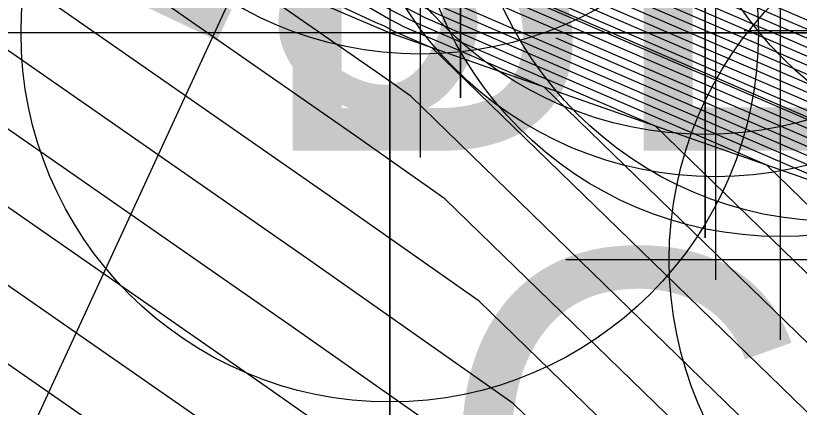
# Model space of a CAD drawing. Extents: x 2531902 to 2533249, y 715219 to 716099.
# Drawn here: x 2532883.448 to 2532888.43, y 715642.746 to 715645.233 of the extents above; entities that cross this region are included whole.
import ezdxf

# ---------------------------------------------------------------- set-up
doc = ezdxf.new("R2010")
doc.units = 0
for name, color, linetype in [('DTM Contours Major', 7, 'Continuous'), ('DTM Contours Major Text', 7, 'Continuous'), ('DTM Contours Minor', 7, 'Continuous'), ('Exist DTM Breakline Cogo Point CELL', 7, 'Continuous'), ('Exist DTM Breakline Underwater', 7, 'Continuous'), ('Exist DTM Breakline Underwater Cogo Point CELL', 7, 'Continuous'), ('Exist DTM Regular Point Underwater Cogo Number', 7, 'Continuous'), ('Exist Hydro Stream or Body of Water', 7, 'Continuous'), ('Exist Roads Soil Cogo Comment', 7, 'Continuous'), ('Exist Structure Major Bridge WW Cogo Point CELL', 7, 'Continuous'), ('Exist Structure Major Deck Tunnel Box Culvert', 7, 'Continuous')]:
    doc.layers.add(name, color=color, linetype=linetype)

msp = doc.modelspace()

# ---------------------------------------------------------------- linework, layer by layer
at = {"layer": 'DTM Contours Major'}
for points in [[(2532935.3176, 715616.3172), (2532930.0827, 715618.0274), (2532927.6375, 715618.8723), (2532926.2537, 715619.6241), (2532908.7337, 715630.0977), (2532908.1474, 715630.4481), (2532906.8964, 715631.0438), (2532905.3404, 715631.9663), (2532903.2594, 715633.2486), (2532888.565, 715641.3132), (2532886.3941, 715643.4201), (2532885.4621, 715644.0742), (2532880.9335, 715647.2216), (2532872.345, 715651.2133), (2532867.394, 715653.5144), (2532866.4281, 715654.0874), (2532865.9364, 715654.2202), (2532865.4424, 715654.3991), (2532863.359, 715656.7809), (2532859.1896, 715655.3276), (2532846.8051, 715653.72)], [(2532855.566, 715634.305), (2532855.1579, 715634.4394), (2532837.1798, 715635.5591), (2532830.4477, 715637.3638), (2532826.6697, 715640.9272), (2532836.5144, 715650.6335), (2532837.1349, 715650.8096), (2532837.4883, 715650.9861), (2532840.3745, 715651.4638), (2532863.0592, 715654.4084), (2532864.6954, 715654.9787), (2532865.5129, 715654.044), (2532865.7068, 715653.9738), (2532865.8998, 715653.9217), (2532866.2788, 715653.6969), (2532868.2217, 715652.7938), (2532871.5921, 715651.2274), (2532884.7681, 715642.07), (2532887.2259, 715640.3451)], [(2532870.7414, 715652.9668), (2532882.7923, 715647.3658), (2532882.8535, 715647.3363), (2532883.2247, 715647.157), (2532883.4254, 715647.06), (2532883.4555, 715647.0455), (2532884.9098, 715646.436), (2532885.8909, 715645.867), (2532886.5042, 715645.5533), (2532886.6564, 715645.4755), (2532889.601, 715644.2076), (2532889.7122, 715644.2374), (2532889.9538, 715644.3021), (2532891.4199, 715644.1575), (2532891.6837, 715644.5162), (2532892.095, 715644.0908), (2532892.2403, 715644.0032), (2532892.4486, 715643.8775), (2532895.3276, 715642.1035), (2532902.2463, 715638.0014), (2532907.1023, 715635.1222)], [(2532871.8617, 715652.7835), (2532881.4224, 715648.3399), (2532881.6583, 715648.2259), (2532883.0904, 715647.5343), (2532883.8645, 715647.1604), (2532883.9804, 715647.1044), (2532885.137, 715646.6197), (2532885.9173, 715646.1672), (2532886.405, 715645.9177), (2532886.9918, 715645.6175), (2532889.3382, 715644.6072), (2532889.7672, 715644.7222), (2532889.9595, 715644.7738), (2532891.1273, 715644.6586), (2532892.1446, 715646.0421), (2532892.535, 715645.6384), (2532892.643, 715645.6973), (2532893.2987, 715645.4196), (2532895.0805, 715646.5558), (2532895.4249, 715646.1911), (2532902.3773, 715642.7951), (2532908.3769, 715637.476), (2532914.6282, 715634.3631)], [(2532884.4035, 715645.9447), (2532885.2535, 715645.5497), (2532885.6026, 715645.4033), (2532885.8382, 715645.2668), (2532885.9854, 715645.1914), (2532886.6919, 715644.8872), (2532887.5132, 715644.5336), (2532889.3839, 715642.718), (2532895.3664, 715639.4347), (2532902.0028, 715635.3454), (2532906.965, 715632.4033), (2532910.9547, 715630.5036), (2532912.8245, 715629.3859), (2532923.7332, 715622.8646), (2532928.329, 715620.3677), (2532936.4501, 715617.5614), (2532951.2527, 715612.7256), (2532953.9613, 715611.8408), (2532954.1598, 715611.7759), (2532955.2448, 715611.4215), (2532967.3287, 715606.7074), (2532973.9831, 715602.802)], [(2532886.8816, 715645.0921), (2532888.5108, 715644.3905), (2532889.8639, 715643.8079), (2532889.948, 715643.8305), (2532890.4588, 715643.7801), (2532890.5432, 715643.7292), (2532892.0763, 715642.7844), (2532898.6652, 715638.7244), (2532907.0337, 715633.7627), (2532913.7621, 715630.559), (2532916.9153, 715628.6741), (2532921.2126, 715626.1051), (2532929.0205, 715621.8631), (2532942.8176, 715617.0954), (2532948.6489, 715615.1904), (2532952.9372, 715613.7895), (2532953.2515, 715613.6868), (2532953.679, 715613.5471), (2532972.7197, 715606.1192), (2532976.9009, 715603.6653), (2532977.2946, 715603.4342)]]:
    msp.add_lwpolyline(points, dxfattribs=at)
at = {"layer": 'DTM Contours Minor'}
for points in [[(2532880.7022, 715648.9377), (2532882.9829, 715647.8361), (2532884.2158, 715647.2406), (2532884.4003, 715647.1515), (2532885.3187, 715646.7666), (2532885.9384, 715646.4073), (2532886.3257, 715646.2092), (2532887.2602, 715645.7311), (2532889.128, 715644.9269), (2532889.8111, 715645.1101), (2532889.9641, 715645.1511), (2532890.8933, 715645.0594), (2532892.0595, 715646.6455), (2532893.8034, 715646.8518), (2532893.8738, 715646.822), (2532894.4137, 715647.1663), (2532897.8211, 715649.4654), (2532898.384, 715650.5842), (2532904.9019, 715663.6936), (2532908.9918, 715674.5489), (2532913.9624, 715685.9418)], [(2532827.0676, 715654.7273), (2532846.647, 715657.3953), (2532848.7567, 715657.6691), (2532849.1287, 715657.7174), (2532859.8845, 715661.4664), (2532865.2589, 715655.3223), (2532866.5333, 715654.8608), (2532867.8018, 715654.5183), (2532870.2935, 715653.04), (2532883.0656, 715647.1039), (2532883.3318, 715646.9802), (2532884.8537, 715646.3424), (2532885.8803, 715645.747), (2532886.5222, 715645.4187), (2532889.6021, 715644.0925), (2532889.7062, 715644.0477), (2532889.9515, 715644.1135), (2532891.4405, 715643.9665), (2532891.6864, 715643.8181), (2532896.1558, 715641.0642), (2532896.6626, 715640.7519), (2532907.0749, 715634.5784)], [(2532827.5946, 715654.5187), (2532846.0535, 715657.034), (2532848.0425, 715657.2922), (2532849.9027, 715657.5336), (2532860.1518, 715661.106), (2532865.2731, 715655.2513), (2532866.4874, 715654.8115), (2532867.6961, 715654.4852), (2532870.0705, 715653.0765), (2532882.2409, 715647.42), (2532883.572, 715646.8014), (2532884.9473, 715646.225), (2532885.8751, 715645.6869), (2532886.4551, 715645.3903), (2532889.2383, 715644.1919), (2532889.7587, 715643.9678), (2532889.9503, 715644.0191), (2532891.1133, 715643.9044), (2532891.3054, 715643.7885), (2532894.796, 715641.6376), (2532897.3301, 715640.076), (2532907.0611, 715634.3065)], [(2532828.1216, 715654.31), (2532845.4601, 715656.6726), (2532847.3283, 715656.9152), (2532850.6766, 715657.3498), (2532860.419, 715660.7456), (2532865.2872, 715655.1803), (2532866.4414, 715654.7622), (2532867.5905, 715654.452), (2532869.8475, 715653.113), (2532881.4163, 715647.7361), (2532883.8122, 715646.6226), (2532885.0409, 715646.1076), (2532885.8698, 715645.6269), (2532886.388, 715645.3619), (2532888.8745, 715644.2912), (2532889.8113, 715643.8878), (2532889.9492, 715643.9248), (2532890.786, 715643.8422), (2532890.9243, 715643.7588), (2532893.4362, 715642.211), (2532897.9977, 715639.4002), (2532907.0474, 715634.0346)], [(2532829.1756, 715653.8927), (2532844.2731, 715655.95), (2532845.9, 715656.1612), (2532852.2244, 715656.9821), (2532860.9536, 715660.0247), (2532865.3154, 715655.0382), (2532866.3496, 715654.6637), (2532867.3791, 715654.3857), (2532869.4014, 715653.186), (2532879.767, 715648.3683), (2532884.2927, 715646.2649), (2532885.2282, 715645.8729), (2532885.8593, 715645.5069), (2532886.2538, 715645.3051), (2532888.147, 715644.4899), (2532889.9164, 715643.728), (2532889.9469, 715643.7361), (2532890.1316, 715643.7179), (2532890.1621, 715643.6995), (2532890.7165, 715643.3579), (2532899.3327, 715638.0486), (2532907.0199, 715633.4908)], [(2532829.7026, 715653.6841), (2532843.6797, 715655.5887), (2532845.1858, 715655.7842), (2532852.9983, 715656.7983), (2532861.2208, 715659.6643), (2532865.3295, 715654.9672), (2532866.3037, 715654.6144), (2532867.2735, 715654.3526), (2532869.1783, 715653.2225), (2532878.9423, 715648.6845), (2532884.5329, 715646.0861), (2532885.3218, 715645.7555), (2532885.854, 715645.4468), (2532886.1867, 715645.2767), (2532887.7832, 715644.5892), (2532889.639, 715643.7901), (2532889.8752, 715643.5609), (2532890.6305, 715643.1464), (2532900.0002, 715637.3728), (2532907.0062, 715633.219)], [(2532830.2296, 715653.4754), (2532843.0862, 715655.2273), (2532844.4716, 715655.4072), (2532853.7722, 715656.6144), (2532861.4881, 715659.3039), (2532865.3436, 715654.8962), (2532866.2578, 715654.5651), (2532867.1678, 715654.3194), (2532868.9553, 715653.259), (2532878.1176, 715649.0006), (2532884.7731, 715645.9073), (2532885.4154, 715645.6381), (2532885.8487, 715645.3868), (2532886.1196, 715645.2483), (2532887.4195, 715644.6885), (2532888.9304, 715644.038), (2532889.7114, 715643.2799), (2532892.2091, 715641.9091), (2532900.6677, 715636.697)], [(2532842.4928, 715654.866), (2532843.7574, 715655.0302), (2532854.5461, 715656.4306), (2532861.7554, 715658.9434), (2532865.3577, 715654.8252), (2532866.2119, 715654.5158), (2532867.0621, 715654.2863), (2532868.7323, 715653.2955), (2532877.293, 715649.3167), (2532885.0133, 715645.7285), (2532885.509, 715645.5207), (2532885.8434, 715645.3268), (2532886.0525, 715645.2199), (2532887.0557, 715644.7879), (2532888.2218, 715644.2858), (2532889.5476, 715642.999), (2532893.7878, 715640.6719), (2532901.3353, 715636.0212)], [(2532842.329, 715654.2762), (2532856.094, 715656.0629), (2532862.2899, 715658.2226), (2532865.3859, 715654.6832), (2532866.12, 715654.4173), (2532866.8508, 715654.22), (2532868.2862, 715653.3684), (2532875.6437, 715649.9489), (2532885.4937, 715645.3708), (2532885.6963, 715645.286), (2532885.8329, 715645.2067), (2532885.9183, 715645.163), (2532886.3281, 715644.9866), (2532886.8046, 715644.7814), (2532889.2201, 715642.4371), (2532896.945, 715638.1975), (2532902.6703, 715634.6696)], [(2532841.6148, 715653.8992), (2532856.8679, 715655.8791), (2532862.5572, 715657.8621), (2532865.4, 715654.6122), (2532866.0741, 715654.368), (2532866.7451, 715654.1869), (2532868.0631, 715653.4049), (2532874.819, 715650.265), (2532885.734, 715645.192), (2532885.7899, 715645.1686), (2532885.8276, 715645.1467), (2532885.8512, 715645.1346), (2532885.9644, 715645.0859), (2532886.0959, 715645.0293), (2532889.0563, 715642.1561), (2532898.5236, 715636.9603), (2532903.3378, 715633.9938)], [(2532900.1022, 715635.723), (2532888.8925, 715641.8751), (2532885.9599, 715644.7214), (2532885.7397, 715644.8759), (2532884.6701, 715645.6193), (2532873.9944, 715650.5811), (2532867.8401, 715653.4414), (2532866.6394, 715654.1537), (2532866.0282, 715654.3187), (2532865.4142, 715654.5411), (2532862.8245, 715657.5017), (2532857.6418, 715655.6952), (2532840.9006, 715653.5222), (2532840.1189, 715653.4207), (2532832.8646, 715652.4322), (2532831.7418, 715652.0044), (2532814.2926, 715645.3547), (2532813.4666, 715645.1717), (2532813.4517, 715645.1675), (2532803.3183, 715642.3147), (2532803.0056, 715642.2526), (2532802.2378, 715642.0316), (2532782.0867, 715634.737)], [(2532901.6808, 715634.4858), (2532888.7287, 715641.5942), (2532886.177, 715644.0708), (2532885.6009, 715644.475), (2532882.8018, 715646.4205), (2532873.1697, 715650.8972), (2532867.617, 715653.4779), (2532866.5338, 715654.1206), (2532865.9823, 715654.2695), (2532865.4283, 715654.4701), (2532863.0917, 715657.1413), (2532858.4157, 715655.5114), (2532840.1864, 715653.1452), (2532839.5255, 715653.0594), (2532833.3916, 715652.2236), (2532832.4422, 715651.8618), (2532815.4117, 715645.3716), (2532814.8004, 715642.7346), (2532809.5683, 715640.2335), (2532811.2221, 715636.8574)], [(2532904.8381, 715632.0114), (2532888.4012, 715641.0323), (2532886.6112, 715642.7695), (2532885.3233, 715643.6734), (2532879.0652, 715648.0228), (2532871.5204, 715651.5294), (2532867.171, 715653.5509), (2532866.3224, 715654.0543), (2532865.8904, 715654.1709), (2532865.4565, 715654.3281), (2532863.6263, 715656.4204), (2532859.9635, 715655.1437), (2532838.7581, 715652.3912), (2532838.3386, 715652.3367), (2532834.4455, 715651.8063), (2532833.8431, 715651.5766), (2532823.0343, 715647.4576), (2532821.5554, 715641.0775), (2532819.036, 715638.5935), (2532825.049, 715632.9221)], [(2532906.4167, 715630.7742), (2532888.2374, 715640.7513), (2532886.8283, 715642.1189), (2532885.1845, 715643.2725), (2532877.1969, 715648.8239), (2532870.6957, 715651.8455), (2532866.9479, 715653.5874), (2532866.2168, 715654.0212), (2532865.8445, 715654.1217), (2532865.4706, 715654.2571), (2532863.8935, 715656.06), (2532860.7374, 715654.9599), (2532838.0439, 715652.0142), (2532837.7451, 715651.9754), (2532834.9725, 715651.5976), (2532834.5435, 715651.4341), (2532826.8456, 715648.5005), (2532825.7924, 715643.9567), (2532820.9444, 715639.1769), (2532826.3987, 715634.0325)], [(2532902.833, 715632.3701), (2532888.0736, 715640.4704), (2532887.0454, 715641.4683), (2532885.0457, 715642.8717), (2532875.3287, 715649.6251), (2532869.8711, 715652.1616), (2532866.7249, 715653.6239), (2532866.1111, 715653.988), (2532865.7986, 715654.0724), (2532865.4847, 715654.1861), (2532864.1608, 715655.6996), (2532861.5113, 715654.7761), (2532837.3297, 715651.6372), (2532837.1517, 715651.6141), (2532835.4995, 715651.389), (2532835.2439, 715651.2915), (2532830.6568, 715649.5435), (2532830.0293, 715646.8359), (2532822.8529, 715639.7603), (2532827.7484, 715635.1429)], [(2532884.9069, 715642.4709), (2532873.4604, 715650.4262), (2532869.0464, 715652.4777), (2532866.5018, 715653.6604), (2532866.0054, 715653.9549), (2532865.7527, 715654.0231), (2532865.4988, 715654.1151), (2532864.4281, 715655.3391), (2532862.2852, 715654.5922), (2532836.6155, 715651.2602), (2532836.5582, 715651.2527), (2532836.0265, 715651.1803), (2532835.9443, 715651.1489), (2532834.4681, 715650.5864), (2532834.2662, 715649.7151), (2532824.7613, 715640.3438), (2532829.098, 715636.2534)], [(2532870.5173, 715653.0034), (2532883.0663, 715647.171), (2532883.0925, 715647.1583), (2532883.2516, 715647.0815), (2532883.3376, 715647.0399), (2532883.3505, 715647.0337), (2532884.8644, 715646.3993), (2532885.8856, 715645.807), (2532886.5241, 715645.4804), (2532886.5893, 715645.4471), (2532889.6536, 715644.1276), (2532889.7013, 715644.1404), (2532889.9526, 715644.2078), (2532891.4784, 715644.0572), (2532891.5915, 715644.211), (2532891.7678, 715644.0287), (2532891.9782, 715643.9017), (2532892.0675, 715643.8478), (2532895.9951, 715641.4277), (2532898.9602, 715639.6696), (2532907.0886, 715634.8503)], [(2532870.9654, 715652.9301), (2532882.5183, 715647.5606), (2532882.6144, 715647.5142), (2532883.1979, 715647.2324), (2532883.5133, 715647.0801), (2532883.5605, 715647.0573), (2532884.9552, 715646.4728), (2532885.8962, 715645.9271), (2532886.4844, 715645.6262), (2532886.7235, 715645.5039), (2532889.5485, 715644.2875), (2532889.7232, 715644.3343), (2532889.9549, 715644.3965), (2532891.3614, 715644.2577), (2532891.7759, 715644.8213), (2532892.4222, 715644.153), (2532892.5023, 715644.1047), (2532892.8297, 715643.9071), (2532894.6601, 715642.7793), (2532905.5323, 715636.3331)], [(2532871.1895, 715652.8934), (2532882.2443, 715647.7555), (2532882.3754, 715647.6921), (2532883.171, 715647.3079), (2532883.6011, 715647.1002), (2532883.6654, 715647.0691), (2532885.0007, 715646.5095), (2532885.9014, 715645.9871), (2532886.4646, 715645.6991), (2532886.7905, 715645.5323), (2532889.4959, 715644.3674), (2532889.7342, 715644.4313), (2532889.9561, 715644.4908), (2532891.3029, 715644.3579), (2532891.868, 715645.1265), (2532892.7495, 715644.2152), (2532892.7643, 715644.2062), (2532893.2108, 715643.9368), (2532893.9925, 715643.4551), (2532901.5484, 715638.9752), (2532906.4263, 715636.5925)], [(2532871.4135, 715652.8568), (2532881.9704, 715647.9503), (2532882.1364, 715647.8701), (2532883.1441, 715647.3833), (2532883.6889, 715647.1202), (2532883.7704, 715647.0809), (2532885.0461, 715646.5462), (2532885.9067, 715646.0471), (2532886.4447, 715645.7719), (2532886.8576, 715645.5607), (2532889.4433, 715644.4473), (2532889.7452, 715644.5283), (2532889.9572, 715644.5851), (2532891.2444, 715644.4581), (2532891.9602, 715645.4317), (2532892.7434, 715644.6219), (2532892.96, 715644.74), (2532893.0111, 715644.7184), (2532893.1499, 715644.8069), (2532893.7128, 715644.2109), (2532905.0766, 715638.6601), (2532907.6635, 715636.3666)], [(2532871.6376, 715652.8201), (2532881.6964, 715648.1451), (2532881.8974, 715648.048), (2532883.1173, 715647.4588), (2532883.7767, 715647.1403), (2532883.8754, 715647.0926), (2532885.0915, 715646.583), (2532885.912, 715646.1071), (2532886.4249, 715645.8448), (2532886.9247, 715645.5891), (2532889.3908, 715644.5273), (2532889.7562, 715644.6252), (2532889.9584, 715644.6795), (2532891.1858, 715644.5583), (2532892.0524, 715645.7369), (2532892.6392, 715645.1302), (2532892.8015, 715645.2186), (2532893.1549, 715645.069), (2532894.1152, 715645.6813), (2532894.5688, 715645.201), (2532903.7269, 715640.7276), (2532908.0202, 715636.9213), (2532915.6454, 715633.1242)], [(2532872.0857, 715652.7468), (2532881.1484, 715648.5347), (2532881.4193, 715648.4039), (2532883.0635, 715647.6097), (2532883.9524, 715647.1804), (2532884.0853, 715647.1162), (2532885.1824, 715646.6564), (2532885.9225, 715646.2272), (2532886.3852, 715645.9905), (2532887.0589, 715645.6459), (2532889.2856, 715644.6871), (2532889.7781, 715644.8192), (2532889.9607, 715644.8681), (2532891.0688, 715644.7588), (2532892.2368, 715646.3473), (2532892.4308, 715646.1467), (2532892.4845, 715646.1759), (2532893.4425, 715645.7702), (2532896.0458, 715647.4302), (2532896.2809, 715647.1813), (2532901.0276, 715644.8627), (2532908.7336, 715638.0308), (2532913.611, 715635.602)], [(2532880.6005, 715648.9244), (2532880.9412, 715648.7598), (2532883.0098, 715647.7607), (2532884.128, 715647.2206), (2532884.2953, 715647.1398), (2532885.2733, 715646.7299), (2532885.9331, 715646.3473), (2532886.3455, 715646.1363), (2532887.1931, 715645.7027), (2532889.1805, 715644.847), (2532889.8001, 715645.0131), (2532889.963, 715645.0568), (2532890.9518, 715644.9592), (2532892.1929, 715646.6471), (2532893.07, 715646.7509), (2532893.73, 715646.4714), (2532897.9764, 715649.1791), (2532897.993, 715649.1615), (2532898.3282, 715648.9977), (2532909.4471, 715639.1402), (2532911.5767, 715638.0797), (2532919.1577, 715636.589)], [(2532880.8744, 715648.7295), (2532881.1803, 715648.5818), (2532883.0367, 715647.6852), (2532884.0402, 715647.2005), (2532884.1903, 715647.128), (2532885.2279, 715646.6932), (2532885.9278, 715646.2872), (2532886.3654, 715646.0634), (2532887.126, 715645.6743), (2532889.2331, 715644.7671), (2532889.7891, 715644.9161), (2532889.9618, 715644.9624), (2532891.0103, 715644.859), (2532892.3263, 715646.6488), (2532892.3367, 715646.65), (2532893.5862, 715646.1208), (2532897.0111, 715648.3046), (2532897.1369, 715648.1714), (2532899.6779, 715646.9302), (2532909.0904, 715638.5855), (2532912.5939, 715636.8408)]]:
    msp.add_lwpolyline(points, dxfattribs=at)
at = {"layer": 'Exist DTM Breakline Cogo Point CELL'}
for points in [[(2532886.2752, 715650.7113), (2532886.2752, 715644.7113), (2532886.2752, 715647.7113), (2532889.2752, 715647.7113), (2532883.2752, 715647.7113)], [(2532887.831, 715649.8233), (2532887.831, 715643.8233), (2532887.831, 715646.8233), (2532890.831, 715646.8233), (2532884.831, 715646.8233)], [(2532891.0784, 715648.1375), (2532891.0784, 715642.1375), (2532891.0784, 715645.1375), (2532894.0784, 715645.1375), (2532888.0784, 715645.1375)]]:
    msp.add_lwpolyline(points, dxfattribs=at)
for centre in [(2532890.1523, 715647.0972), (2532887.831, 715646.8233), (2532888.6728, 715646.2697)]:
    msp.add_circle(centre, 2.344, dxfattribs=at)
at = {"layer": 'Exist DTM Breakline Underwater'}
msp.add_lwpolyline([(2532646.7482, 715755.1818), (2532668.6763, 715717.1473), (2532677.2406, 715702.5672), (2532689.842, 715666.5819), (2532701.7228, 715652.9237), (2532713.1344, 715647.1545), (2532737.5903, 715643.2526), (2532756.1758, 715636.4567), (2532783.4058, 715639.4519), (2532803.2542, 715642.1708), (2532813.8014, 715644.931), (2532836.2766, 715651.0813), (2532865.5585, 715653.8147), (2532885.8256, 715645.1238), (2532889.9462, 715643.6827), (2532906.865, 715630.4228), (2532927.3396, 715618.2281), (2532957.9646, 715607.7292), (2532978.5658, 715598.5711), (2533001.091, 715586.5679), (2533028.1903, 715572.8211)], dxfattribs=at)
at = {"layer": 'Exist DTM Breakline Underwater Cogo Point CELL'}
for points in [[(2532885.8256, 715648.1238), (2532885.8256, 715642.1238), (2532885.8256, 715645.1238), (2532888.8256, 715645.1238), (2532882.8256, 715645.1238)], [(2532889.9462, 715646.6827), (2532889.9462, 715640.6827), (2532889.9462, 715643.6827), (2532892.9462, 715643.6827), (2532886.9462, 715643.6827)]]:
    msp.add_lwpolyline(points, dxfattribs=at)
for centre in [(2532885.8256, 715645.1238), (2532889.9462, 715643.6827)]:
    msp.add_circle(centre, 2.344, dxfattribs=at)
at = {"layer": 'Exist Hydro Stream or Body of Water'}
msp.add_lwpolyline([(2532790.1155, 715646.4953), (2532806.64, 715649.7746), (2532806.9437, 715649.8601), (2532823.8623, 715653.6082), (2532826.9358, 715654.7795), (2532846.7953, 715657.4856), (2532848.9353, 715657.7634), (2532859.8177, 715661.5565), (2532865.2554, 715655.3401), (2532866.5447, 715654.8731), (2532867.8282, 715654.5266), (2532870.3493, 715653.0309), (2532883.2718, 715647.0249), (2532884.8303, 715646.3718), (2532885.8817, 715645.762), (2532886.5389, 715645.4258), (2532889.693, 715644.0677), (2532889.9518, 715644.137), (2532891.5223, 715643.9821), (2532891.7817, 715643.8256), (2532896.4957, 715640.9208), (2532907.0783, 715634.6464)], dxfattribs=at)
at = {"layer": 'Exist Structure Major Bridge WW Cogo Point CELL'}
for points in [[(2532883.0197, 715647.3333), (2532889.0197, 715647.3333), (2532886.0197, 715647.3333), (2532886.0197, 715650.3333), (2532886.0197, 715644.3333)], [(2532884.8962, 715646.5546), (2532890.8962, 715646.5546), (2532887.8962, 715646.5546), (2532887.8962, 715649.5546), (2532887.8962, 715643.5546)], [(2532885.3075, 715646.1745), (2532891.3075, 715646.1745), (2532888.3075, 715646.1745), (2532888.3075, 715649.1745), (2532888.3075, 715643.1745)]]:
    msp.add_lwpolyline(points, dxfattribs=at)
for centre in [(2532886.0197, 715647.3333), (2532889.9821, 715646.6199), (2532887.8962, 715646.5546), (2532888.3075, 715646.1745)]:
    msp.add_circle(centre, 2.344, dxfattribs=at)
at = {"layer": 'Exist Structure Major Deck Tunnel Box Culvert'}
msp.add_lwpolyline([(2532885.805, 715647.4942), (2532867.8116, 715655.9986), (2532853.1015, 715623.6818), (2532870.9792, 715615.3803), (2532885.805, 715647.4942)], dxfattribs=at)

# ---------------------------------------------------------------- texts
at = {"layer": 'DTM Contours Major Text'}
msp.add_text('18', height=2, rotation=334.5936, dxfattribs=at).set_placement((2532883.5014, 715645.6572))
at = {"layer": 'Exist DTM Regular Point Underwater Cogo Number'}
msp.add_text('CH627', height=2.5, dxfattribs=at).set_placement((2532886.1144, 715641.2385))
at = {"layer": 'Exist Roads Soil Cogo Comment'}
msp.add_text('BL*3005', height=2.5, dxfattribs=at).set_placement((2532884.935, 715644.375))

doc.saveas('drawing.dxf')
